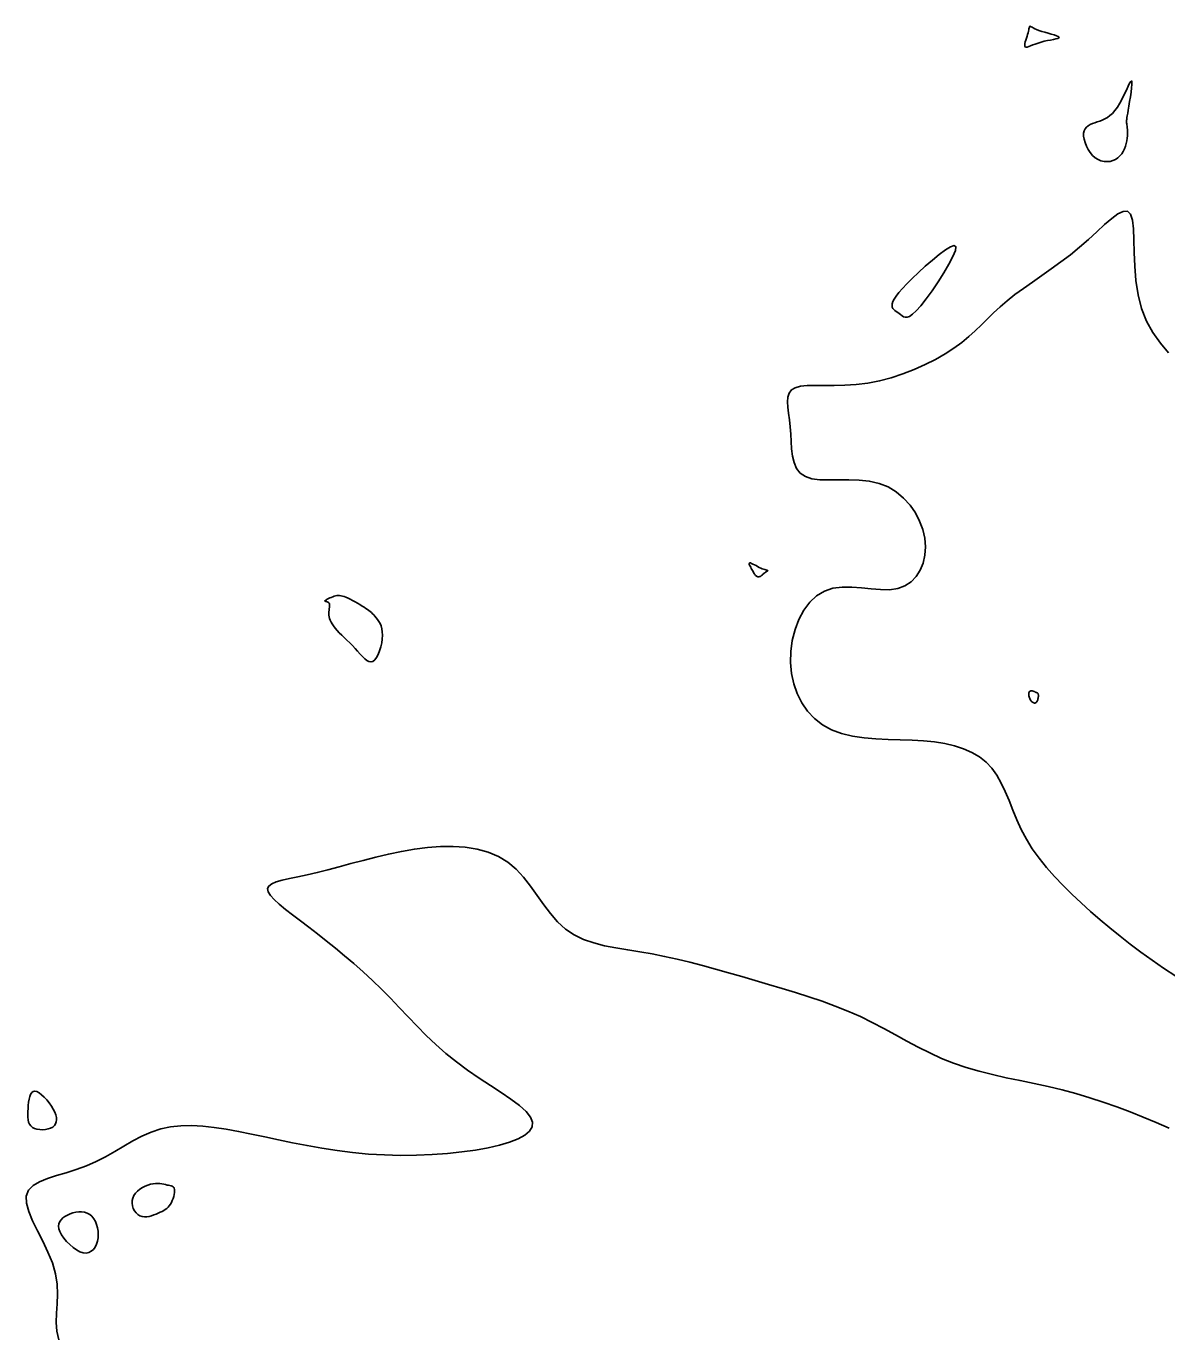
# Model space of a CAD drawing. Extents: x 3040093 to 3056816, y 408076 to 509144.
# Drawn here: x 3047655.8 to 3047738, y 436868.1 to 436962.6 of the extents above; entities that cross this region are included whole.
import ezdxf

# ---------------------------------------------------------------- set-up
doc = ezdxf.new("R2010")
doc.units = 0
doc.layers.add('V-CHAN-CONT-EL17', color=7, linetype='Continuous')

msp = doc.modelspace()

# ---------------------------------------------------------------- linework, layer by layer
at = {"layer": 'V-CHAN-CONT-EL17'}
for points in [[(3047728.14, 436962.559), (3047728.172, 436962.546), (3047728.217, 436962.52), (3047728.279, 436962.483), (3047728.361, 436962.436), (3047728.468, 436962.381), (3047728.603, 436962.321), (3047728.772, 436962.257), (3047728.974, 436962.191), (3047729.198, 436962.125), (3047729.431, 436962.059), (3047729.658, 436961.994), (3047729.864, 436961.932), (3047730.036, 436961.872), (3047730.159, 436961.817), (3047730.218, 436961.767), (3047730.205, 436961.723), (3047730.125, 436961.682), (3047729.991, 436961.644), (3047729.815, 436961.606), (3047729.608, 436961.566), (3047729.382, 436961.522), (3047729.148, 436961.473), (3047728.919, 436961.415), (3047728.704, 436961.348), (3047728.506, 436961.278), (3047728.327, 436961.208), (3047728.17, 436961.145), (3047728.035, 436961.094), (3047727.923, 436961.062), (3047727.838, 436961.052), (3047727.78, 436961.072), (3047727.75, 436961.124), (3047727.744, 436961.205), (3047727.758, 436961.309), (3047727.786, 436961.43), (3047727.825, 436961.562), (3047727.869, 436961.7), (3047727.914, 436961.838), (3047727.955, 436961.971), (3047727.988, 436962.092), (3047728.014, 436962.201), (3047728.035, 436962.297), (3047728.052, 436962.379), (3047728.067, 436962.447), (3047728.082, 436962.5), (3047728.098, 436962.536), (3047728.117, 436962.556)], [(3047732.639, 436953.25), (3047732.469, 436953.454), (3047732.32, 436953.681), (3047732.195, 436953.924), (3047732.097, 436954.171), (3047732.028, 436954.413), (3047731.992, 436954.642), (3047731.992, 436954.846), (3047732.028, 436955.02), (3047732.099, 436955.165), (3047732.199, 436955.285), (3047732.324, 436955.385), (3047732.469, 436955.469), (3047732.629, 436955.541), (3047732.8, 436955.606), (3047732.978, 436955.667), (3047733.157, 436955.73), (3047733.338, 436955.801), (3047733.519, 436955.885), (3047733.701, 436955.988), (3047733.882, 436956.117), (3047734.063, 436956.278), (3047734.242, 436956.477), (3047734.42, 436956.72), (3047734.595, 436957.009), (3047734.764, 436957.326), (3047734.924, 436957.65), (3047735.071, 436957.959), (3047735.2, 436958.233), (3047735.308, 436958.449), (3047735.392, 436958.587), (3047735.448, 436958.623), (3047735.473, 436958.546), (3047735.471, 436958.369), (3047735.448, 436958.116), (3047735.41, 436957.81), (3047735.36, 436957.474), (3047735.306, 436957.131), (3047735.252, 436956.805), (3047735.203, 436956.517), (3047735.165, 436956.285), (3047735.136, 436956.109), (3047735.115, 436955.979), (3047735.101, 436955.888), (3047735.093, 436955.828), (3047735.088, 436955.792), (3047735.086, 436955.773), (3047735.085, 436955.761), (3047735.083, 436955.752), (3047735.082, 436955.741), (3047735.081, 436955.727), (3047735.082, 436955.707), (3047735.083, 436955.68), (3047735.087, 436955.643), (3047735.092, 436955.594), (3047735.1, 436955.531), (3047735.111, 436955.452), (3047735.124, 436955.357), (3047735.136, 436955.248), (3047735.145, 436955.124), (3047735.151, 436954.986), (3047735.151, 436954.836), (3047735.143, 436954.672), (3047735.126, 436954.497), (3047735.098, 436954.311), (3047735.058, 436954.118), (3047735.003, 436953.923), (3047734.933, 436953.73), (3047734.845, 436953.545), (3047734.738, 436953.371), (3047734.61, 436953.213), (3047734.461, 436953.076), (3047734.289, 436952.964), (3047734.098, 436952.88), (3047733.893, 436952.826), (3047733.678, 436952.804), (3047733.46, 436952.816), (3047733.242, 436952.865), (3047733.029, 436952.952), (3047732.827, 436953.081)], [(3047720.081, 436944.812), (3047720.579, 436945.267), (3047721.09, 436945.711), (3047721.585, 436946.114), (3047722.033, 436946.443), (3047722.402, 436946.666), (3047722.663, 436946.752), (3047722.785, 436946.669), (3047722.748, 436946.398), (3047722.571, 436945.968), (3047722.285, 436945.422), (3047721.918, 436944.801), (3047721.501, 436944.149), (3047721.065, 436943.507), (3047720.638, 436942.918), (3047720.25, 436942.424), (3047719.925, 436942.056), (3047719.66, 436941.807), (3047719.446, 436941.659), (3047719.273, 436941.593), (3047719.131, 436941.591), (3047719.012, 436941.634), (3047718.906, 436941.706), (3047718.804, 436941.786), (3047718.698, 436941.861), (3047718.591, 436941.931), (3047718.487, 436941.998), (3047718.391, 436942.068), (3047718.308, 436942.142), (3047718.242, 436942.225), (3047718.198, 436942.321), (3047718.181, 436942.432), (3047718.196, 436942.563), (3047718.247, 436942.717), (3047718.34, 436942.9), (3047718.48, 436943.115), (3047718.674, 436943.366), (3047718.926, 436943.657), (3047719.242, 436943.994), (3047719.627, 436944.379)], [(3047708.347, 436922.996), (3047708.31, 436923.038), (3047708.275, 436923.087), (3047708.239, 436923.142), (3047708.204, 436923.204), (3047708.167, 436923.272), (3047708.128, 436923.344), (3047708.086, 436923.422), (3047708.041, 436923.504), (3047707.996, 436923.586), (3047707.955, 436923.666), (3047707.921, 436923.739), (3047707.899, 436923.803), (3047707.89, 436923.853), (3047707.9, 436923.887), (3047707.932, 436923.9), (3047707.988, 436923.89), (3047708.065, 436923.861), (3047708.159, 436923.816), (3047708.266, 436923.761), (3047708.381, 436923.699), (3047708.499, 436923.636), (3047708.617, 436923.575), (3047708.73, 436923.521), (3047708.834, 436923.477), (3047708.928, 436923.443), (3047709.011, 436923.417), (3047709.082, 436923.397), (3047709.139, 436923.382), (3047709.183, 436923.369), (3047709.213, 436923.357), (3047709.226, 436923.345), (3047709.224, 436923.33), (3047709.207, 436923.312), (3047709.18, 436923.293), (3047709.144, 436923.271), (3047709.102, 436923.247), (3047709.057, 436923.221), (3047709.013, 436923.193), (3047708.97, 436923.164), (3047708.933, 436923.133), (3047708.899, 436923.101), (3047708.869, 436923.069), (3047708.84, 436923.038), (3047708.812, 436923.008), (3047708.783, 436922.98), (3047708.753, 436922.956), (3047708.72, 436922.934), (3047708.683, 436922.918), (3047708.643, 436922.906), (3047708.601, 436922.899), (3047708.558, 436922.898), (3047708.514, 436922.904), (3047708.47, 436922.916), (3047708.427, 436922.935), (3047708.386, 436922.961)], [(3047679.297, 436917.935), (3047679.101, 436918.133), (3047678.904, 436918.326), (3047678.711, 436918.514), (3047678.525, 436918.695), (3047678.35, 436918.87), (3047678.191, 436919.038), (3047678.05, 436919.199), (3047677.931, 436919.351), (3047677.833, 436919.496), (3047677.755, 436919.635), (3047677.695, 436919.767), (3047677.65, 436919.895), (3047677.621, 436920.019), (3047677.604, 436920.14), (3047677.598, 436920.258), (3047677.602, 436920.374), (3047677.611, 436920.487), (3047677.624, 436920.596), (3047677.636, 436920.697), (3047677.644, 436920.79), (3047677.646, 436920.872), (3047677.637, 436920.943), (3047677.615, 436921), (3047677.577, 436921.043), (3047677.528, 436921.073), (3047677.474, 436921.094), (3047677.42, 436921.108), (3047677.371, 436921.12), (3047677.334, 436921.132), (3047677.315, 436921.147), (3047677.318, 436921.168), (3047677.348, 436921.198), (3047677.402, 436921.235), (3047677.475, 436921.277), (3047677.564, 436921.322), (3047677.663, 436921.368), (3047677.769, 436921.413), (3047677.876, 436921.454), (3047677.981, 436921.489), (3047678.08, 436921.518), (3047678.175, 436921.537), (3047678.269, 436921.547), (3047678.364, 436921.547), (3047678.465, 436921.535), (3047678.574, 436921.51), (3047678.693, 436921.472), (3047678.827, 436921.419), (3047678.977, 436921.352), (3047679.139, 436921.272), (3047679.309, 436921.182), (3047679.483, 436921.087), (3047679.657, 436920.987), (3047679.826, 436920.888), (3047679.986, 436920.791), (3047680.132, 436920.699), (3047680.262, 436920.616), (3047680.376, 436920.538), (3047680.479, 436920.464), (3047680.573, 436920.391), (3047680.66, 436920.316), (3047680.745, 436920.237), (3047680.83, 436920.151), (3047680.919, 436920.055), (3047681.012, 436919.946), (3047681.106, 436919.824), (3047681.198, 436919.685), (3047681.283, 436919.529), (3047681.356, 436919.353), (3047681.414, 436919.155), (3047681.45, 436918.933), (3047681.462, 436918.686), (3047681.445, 436918.414), (3047681.403, 436918.128), (3047681.337, 436917.839), (3047681.251, 436917.561), (3047681.148, 436917.305), (3047681.032, 436917.086), (3047680.904, 436916.915), (3047680.77, 436916.805), (3047680.63, 436916.765), (3047680.486, 436916.789), (3047680.336, 436916.867), (3047680.18, 436916.99), (3047680.018, 436917.147), (3047679.849, 436917.33), (3047679.673, 436917.529), (3047679.489, 436917.733)], [(3047728.56, 436913.832), (3047728.592, 436913.863), (3047728.619, 436913.902), (3047728.643, 436913.945), (3047728.664, 436913.993), (3047728.681, 436914.043), (3047728.695, 436914.093), (3047728.707, 436914.141), (3047728.717, 436914.186), (3047728.724, 436914.228), (3047728.729, 436914.267), (3047728.732, 436914.303), (3047728.732, 436914.336), (3047728.731, 436914.366), (3047728.728, 436914.393), (3047728.723, 436914.418), (3047728.717, 436914.441), (3047728.709, 436914.461), (3047728.7, 436914.48), (3047728.69, 436914.495), (3047728.68, 436914.509), (3047728.669, 436914.521), (3047728.659, 436914.53), (3047728.648, 436914.538), (3047728.638, 436914.543), (3047728.628, 436914.547), (3047728.618, 436914.55), (3047728.606, 436914.554), (3047728.592, 436914.557), (3047728.577, 436914.562), (3047728.558, 436914.569), (3047728.535, 436914.579), (3047728.509, 436914.591), (3047728.479, 436914.606), (3047728.446, 436914.621), (3047728.411, 436914.637), (3047728.374, 436914.652), (3047728.336, 436914.665), (3047728.297, 436914.674), (3047728.258, 436914.68), (3047728.22, 436914.68), (3047728.183, 436914.675), (3047728.148, 436914.663), (3047728.117, 436914.646), (3047728.089, 436914.621), (3047728.066, 436914.59), (3047728.048, 436914.55), (3047728.037, 436914.503), (3047728.032, 436914.448), (3047728.035, 436914.387), (3047728.044, 436914.321), (3047728.059, 436914.253), (3047728.08, 436914.184), (3047728.106, 436914.116), (3047728.138, 436914.051), (3047728.174, 436913.992), (3047728.214, 436913.939), (3047728.258, 436913.894), (3047728.303, 436913.857), (3047728.35, 436913.829), (3047728.396, 436913.81), (3047728.442, 436913.8), (3047728.485, 436913.8), (3047728.525, 436913.811)], [(3047656.11, 436883.339), (3047656.021, 436883.466), (3047655.959, 436883.615), (3047655.92, 436883.782), (3047655.9, 436883.966), (3047655.895, 436884.164), (3047655.902, 436884.373), (3047655.916, 436884.592), (3047655.935, 436884.817), (3047655.96, 436885.04), (3047655.995, 436885.252), (3047656.042, 436885.445), (3047656.103, 436885.61), (3047656.183, 436885.737), (3047656.283, 436885.818), (3047656.406, 436885.843), (3047656.554, 436885.807), (3047656.721, 436885.716), (3047656.9, 436885.58), (3047657.085, 436885.408), (3047657.268, 436885.209), (3047657.442, 436884.993), (3047657.599, 436884.769), (3047657.734, 436884.547), (3047657.841, 436884.334), (3047657.916, 436884.134), (3047657.961, 436883.947), (3047657.973, 436883.775), (3047657.954, 436883.619), (3047657.901, 436883.479), (3047657.815, 436883.358), (3047657.695, 436883.256), (3047657.542, 436883.175), (3047657.363, 436883.115), (3047657.167, 436883.077), (3047656.962, 436883.061), (3047656.757, 436883.068), (3047656.561, 436883.099), (3047656.383, 436883.154), (3047656.23, 436883.234)], [(3047665.444, 436877.113), (3047665.577, 436877.177), (3047665.699, 436877.242), (3047665.811, 436877.313), (3047665.914, 436877.39), (3047666.009, 436877.477), (3047666.096, 436877.576), (3047666.176, 436877.689), (3047666.249, 436877.817), (3047666.315, 436877.957), (3047666.371, 436878.104), (3047666.418, 436878.252), (3047666.453, 436878.397), (3047666.475, 436878.534), (3047666.484, 436878.657), (3047666.478, 436878.762), (3047666.456, 436878.845), (3047666.418, 436878.908), (3047666.367, 436878.955), (3047666.303, 436878.99), (3047666.226, 436879.016), (3047666.138, 436879.037), (3047666.04, 436879.056), (3047665.933, 436879.077), (3047665.817, 436879.104), (3047665.693, 436879.132), (3047665.56, 436879.159), (3047665.417, 436879.18), (3047665.265, 436879.192), (3047665.104, 436879.192), (3047664.932, 436879.175), (3047664.749, 436879.139), (3047664.556, 436879.079), (3047664.36, 436878.997), (3047664.165, 436878.895), (3047663.98, 436878.774), (3047663.81, 436878.636), (3047663.662, 436878.484), (3047663.544, 436878.318), (3047663.461, 436878.141), (3047663.418, 436877.954), (3047663.414, 436877.764), (3047663.445, 436877.575), (3047663.506, 436877.395), (3047663.594, 436877.228), (3047663.704, 436877.081), (3047663.834, 436876.959), (3047663.979, 436876.868), (3047664.135, 436876.813), (3047664.299, 436876.79), (3047664.469, 436876.794), (3047664.642, 436876.821), (3047664.814, 436876.864), (3047664.983, 436876.92), (3047665.146, 436876.983), (3047665.301, 436877.049)], [(3047658.337, 436875.49), (3047658.501, 436875.251), (3047658.699, 436875.012), (3047658.923, 436874.785), (3047659.163, 436874.579), (3047659.41, 436874.405), (3047659.655, 436874.273), (3047659.89, 436874.195), (3047660.106, 436874.177), (3047660.302, 436874.217), (3047660.475, 436874.306), (3047660.624, 436874.439), (3047660.75, 436874.607), (3047660.849, 436874.806), (3047660.922, 436875.027), (3047660.966, 436875.263), (3047660.981, 436875.509), (3047660.969, 436875.757), (3047660.929, 436876.002), (3047660.863, 436876.237), (3047660.772, 436876.457), (3047660.657, 436876.654), (3047660.52, 436876.824), (3047660.361, 436876.959), (3047660.182, 436877.056), (3047659.987, 436877.117), (3047659.781, 436877.144), (3047659.569, 436877.141), (3047659.355, 436877.113), (3047659.144, 436877.063), (3047658.942, 436876.993), (3047658.751, 436876.909), (3047658.578, 436876.813), (3047658.426, 436876.704), (3047658.301, 436876.581), (3047658.206, 436876.443), (3047658.145, 436876.289), (3047658.124, 436876.118), (3047658.146, 436875.928), (3047658.217, 436875.718)]]:
    msp.add_lwpolyline(points, close=True, dxfattribs=at)
for points in [[(3047738.633, 436894.121), (3047737.758, 436894.704), (3047736.923, 436895.282), (3047736.123, 436895.859), (3047735.354, 436896.436), (3047734.612, 436897.015), (3047733.891, 436897.599), (3047733.187, 436898.19), (3047732.497, 436898.789), (3047731.816, 436899.399), (3047731.15, 436900.02), (3047730.506, 436900.652), (3047729.892, 436901.296), (3047729.313, 436901.952), (3047728.778, 436902.619), (3047728.292, 436903.298), (3047727.863, 436903.989), (3047727.495, 436904.691), (3047727.175, 436905.395), (3047726.887, 436906.092), (3047726.616, 436906.771), (3047726.345, 436907.421), (3047726.059, 436908.034), (3047725.743, 436908.6), (3047725.38, 436909.107), (3047724.958, 436909.549), (3047724.476, 436909.926), (3047723.936, 436910.244), (3047723.341, 436910.506), (3047722.694, 436910.717), (3047721.996, 436910.88), (3047721.251, 436910.999), (3047720.46, 436911.079), (3047719.628, 436911.126), (3047718.768, 436911.154), (3047717.894, 436911.18), (3047717.021, 436911.221), (3047716.163, 436911.294), (3047715.335, 436911.415), (3047714.552, 436911.602), (3047713.827, 436911.871), (3047713.174, 436912.234), (3047712.597, 436912.687), (3047712.098, 436913.218), (3047711.681, 436913.819), (3047711.346, 436914.48), (3047711.097, 436915.19), (3047710.936, 436915.94), (3047710.866, 436916.72), (3047710.888, 436917.518), (3047710.998, 436918.314), (3047711.194, 436919.089), (3047711.47, 436919.819), (3047711.823, 436920.483), (3047712.25, 436921.061), (3047712.745, 436921.531), (3047713.306, 436921.871), (3047713.925, 436922.07), (3047714.589, 436922.151), (3047715.281, 436922.148), (3047715.986, 436922.095), (3047716.685, 436922.024), (3047717.363, 436921.97), (3047718.004, 436921.967), (3047718.59, 436922.046), (3047719.109, 436922.235), (3047719.554, 436922.528), (3047719.924, 436922.909), (3047720.215, 436923.366), (3047720.425, 436923.884), (3047720.551, 436924.45), (3047720.591, 436925.05), (3047720.542, 436925.67), (3047720.401, 436926.296), (3047720.174, 436926.913), (3047719.865, 436927.508), (3047719.478, 436928.065), (3047719.018, 436928.57), (3047718.489, 436929.008), (3047717.898, 436929.366), (3047717.247, 436929.628), (3047716.545, 436929.787), (3047715.811, 436929.864), (3047715.066, 436929.885), (3047714.332, 436929.877), (3047713.63, 436929.869), (3047712.982, 436929.887), (3047712.41, 436929.958), (3047711.935, 436930.109), (3047711.572, 436930.361), (3047711.31, 436930.704), (3047711.131, 436931.12), (3047711.016, 436931.593), (3047710.948, 436932.105), (3047710.909, 436932.64), (3047710.881, 436933.181), (3047710.845, 436933.71), (3047710.79, 436934.213), (3047710.727, 436934.682), (3047710.675, 436935.113), (3047710.651, 436935.5), (3047710.673, 436935.839), (3047710.76, 436936.125), (3047710.929, 436936.353), (3047711.198, 436936.518), (3047711.58, 436936.619), (3047712.067, 436936.669), (3047712.645, 436936.685), (3047713.3, 436936.683), (3047714.021, 436936.682), (3047714.793, 436936.697), (3047715.602, 436936.746), (3047716.437, 436936.846), (3047717.283, 436937.01), (3047718.13, 436937.233), (3047718.967, 436937.508), (3047719.784, 436937.826), (3047720.57, 436938.179), (3047721.315, 436938.56), (3047722.008, 436938.96), (3047722.639, 436939.371), (3047723.202, 436939.786), (3047723.709, 436940.205), (3047724.176, 436940.626), (3047724.619, 436941.051), (3047725.054, 436941.478), (3047725.498, 436941.909), (3047725.968, 436942.344), (3047726.478, 436942.781), (3047727.042, 436943.223), (3047727.652, 436943.67), (3047728.299, 436944.127), (3047728.971, 436944.595), (3047729.659, 436945.078), (3047730.35, 436945.577), (3047731.035, 436946.097), (3047731.702, 436946.64), (3047732.342, 436947.202), (3047732.946, 436947.757), (3047733.506, 436948.269), (3047734.015, 436948.706), (3047734.464, 436949.035), (3047734.845, 436949.221), (3047735.151, 436949.23), (3047735.373, 436949.03), (3047735.509, 436948.599), (3047735.581, 436947.966), (3047735.615, 436947.172), (3047735.638, 436946.258), (3047735.677, 436945.265), (3047735.759, 436944.234), (3047735.911, 436943.207), (3047736.16, 436942.224), (3047736.524, 436941.319), (3047736.988, 436940.492), (3047737.527, 436939.734), (3047738.118, 436939.039)], [(3047658.135, 436867.931), (3047657.995, 436868.547), (3047657.954, 436869.182), (3047657.975, 436869.838), (3047658.018, 436870.515), (3047658.046, 436871.215), (3047658.021, 436871.939), (3047657.905, 436872.689), (3047657.672, 436873.463), (3047657.35, 436874.247), (3047656.979, 436875.027), (3047656.598, 436875.786), (3047656.249, 436876.507), (3047655.971, 436877.175), (3047655.803, 436877.773), (3047655.787, 436878.286), (3047655.95, 436878.703), (3047656.277, 436879.038), (3047656.74, 436879.312), (3047657.311, 436879.544), (3047657.962, 436879.753), (3047658.665, 436879.961), (3047659.394, 436880.187), (3047660.12, 436880.45), (3047660.821, 436880.765), (3047661.5, 436881.12), (3047662.162, 436881.498), (3047662.815, 436881.882), (3047663.466, 436882.253), (3047664.122, 436882.595), (3047664.791, 436882.89), (3047665.48, 436883.12), (3047666.195, 436883.273), (3047666.937, 436883.353), (3047667.708, 436883.367), (3047668.508, 436883.324), (3047669.337, 436883.233), (3047670.198, 436883.101), (3047671.09, 436882.938), (3047672.014, 436882.751), (3047672.971, 436882.549), (3047673.959, 436882.339), (3047674.977, 436882.127), (3047676.022, 436881.923), (3047677.094, 436881.731), (3047678.189, 436881.561), (3047679.307, 436881.418), (3047680.445, 436881.31), (3047681.6, 436881.243), (3047682.761, 436881.216), (3047683.913, 436881.227), (3047685.043, 436881.273), (3047686.139, 436881.352), (3047687.186, 436881.461), (3047688.171, 436881.599), (3047689.081, 436881.763), (3047689.902, 436881.951), (3047690.622, 436882.164), (3047691.229, 436882.401), (3047691.71, 436882.663), (3047692.054, 436882.952), (3047692.247, 436883.267), (3047692.278, 436883.609), (3047692.135, 436883.978), (3047691.812, 436884.376), (3047691.332, 436884.801), (3047690.723, 436885.255), (3047690.017, 436885.736), (3047689.241, 436886.246), (3047688.425, 436886.783), (3047687.6, 436887.348), (3047686.793, 436887.941), (3047686.029, 436888.56), (3047685.306, 436889.202), (3047684.616, 436889.859), (3047683.951, 436890.527), (3047683.303, 436891.2), (3047682.665, 436891.871), (3047682.029, 436892.535), (3047681.386, 436893.185), (3047680.732, 436893.818), (3047680.069, 436894.432), (3047679.401, 436895.025), (3047678.732, 436895.597), (3047678.068, 436896.147), (3047677.413, 436896.674), (3047676.772, 436897.178), (3047676.148, 436897.657), (3047675.548, 436898.111), (3047674.986, 436898.539), (3047674.474, 436898.937), (3047674.027, 436899.305), (3047673.66, 436899.64), (3047673.387, 436899.941), (3047673.221, 436900.205), (3047673.178, 436900.431), (3047673.266, 436900.619), (3047673.48, 436900.776), (3047673.808, 436900.911), (3047674.238, 436901.034), (3047674.759, 436901.153), (3047675.36, 436901.279), (3047676.029, 436901.419), (3047676.756, 436901.583), (3047677.53, 436901.778), (3047678.344, 436901.996), (3047679.192, 436902.229), (3047680.07, 436902.467), (3047680.972, 436902.699), (3047681.891, 436902.918), (3047682.823, 436903.113), (3047683.762, 436903.274), (3047684.701, 436903.392), (3047685.632, 436903.46), (3047686.545, 436903.469), (3047687.43, 436903.41), (3047688.276, 436903.277), (3047689.075, 436903.061), (3047689.817, 436902.754), (3047690.491, 436902.348), (3047691.093, 436901.841), (3047691.635, 436901.253), (3047692.137, 436900.612), (3047692.615, 436899.943), (3047693.087, 436899.273), (3047693.572, 436898.628), (3047694.086, 436898.035), (3047694.649, 436897.521), (3047695.274, 436897.105), (3047695.957, 436896.776), (3047696.692, 436896.52), (3047697.472, 436896.318), (3047698.289, 436896.154), (3047699.136, 436896.012), (3047700.006, 436895.875), (3047700.892, 436895.727), (3047701.788, 436895.553), (3047702.694, 436895.354), (3047703.608, 436895.133), (3047704.531, 436894.894), (3047705.463, 436894.64), (3047706.405, 436894.374), (3047707.355, 436894.099), (3047708.315, 436893.818), (3047709.284, 436893.535), (3047710.256, 436893.246), (3047711.228, 436892.948), (3047712.194, 436892.639), (3047713.149, 436892.313), (3047714.089, 436891.969), (3047715.007, 436891.602), (3047715.899, 436891.209), (3047716.762, 436890.79), (3047717.602, 436890.351), (3047718.427, 436889.902), (3047719.246, 436889.453), (3047720.067, 436889.014), (3047720.898, 436888.594), (3047721.748, 436888.203), (3047722.624, 436887.85), (3047723.533, 436887.542), (3047724.472, 436887.273), (3047725.435, 436887.033), (3047726.417, 436886.812), (3047727.414, 436886.601), (3047728.419, 436886.39), (3047729.427, 436886.169), (3047730.434, 436885.929), (3047731.435, 436885.662), (3047732.427, 436885.368), (3047733.41, 436885.051), (3047734.383, 436884.711), (3047735.344, 436884.352), (3047736.292, 436883.975), (3047737.226, 436883.583), (3047738.145, 436883.178)]]:
    msp.add_lwpolyline(points, dxfattribs=at)

doc.saveas('drawing.dxf')
